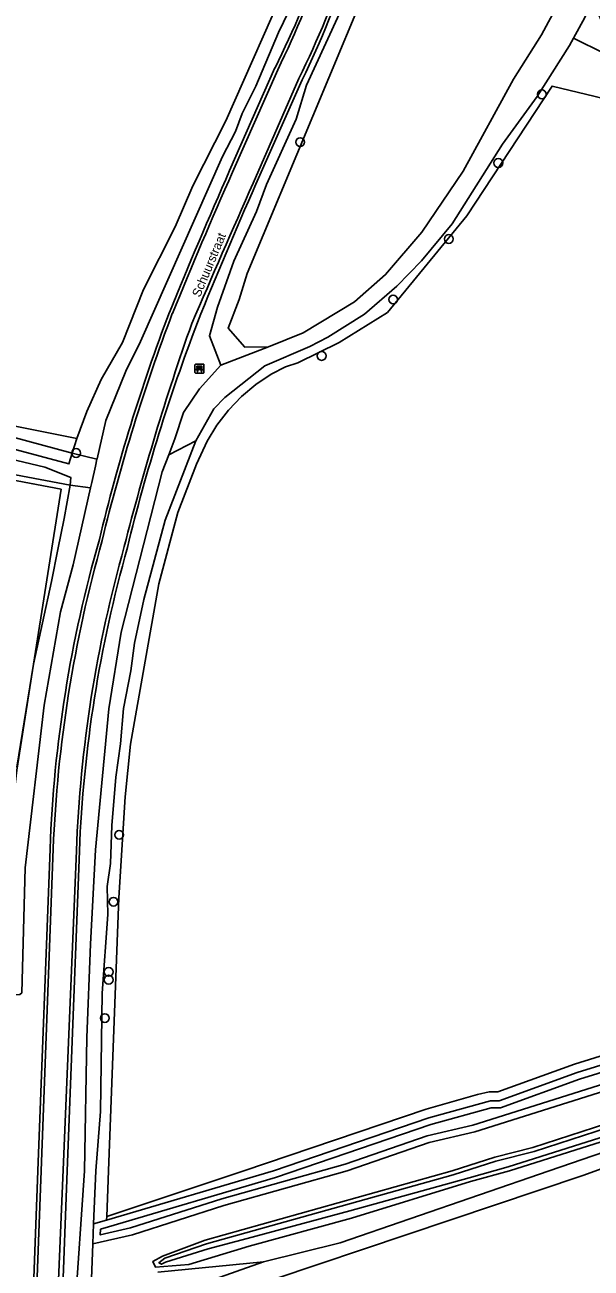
# Model space of a CAD drawing. Extents: x 164494 to 166241, y 382475 to 384495.
# Drawn here: x 165163.4 to 165226.6, y 383489.2 to 383627.9 of the extents above; entities that cross this region are included whole.
import ezdxf

# ---------------------------------------------------------------- set-up
doc = ezdxf.new("R2010")
doc.units = 0
for name, color, linetype in [('IMGEO_Bank', 7, 'Continuous'), ('IMGEO_Boom', 7, 'Continuous'), ('IMGEO_Bouwland', 7, 'Continuous'), ('IMGEO_Grasland_agrarisch', 7, 'Continuous'), ('IMGEO_Grasland_overig', 7, 'Continuous'), ('IMGEO_Groenvoorziening', 7, 'Continuous'), ('IMGEO_Hek', 7, 'Continuous'), ('IMGEO_Loofbos', 7, 'Continuous'), ('IMGEO_Oever', 7, 'Continuous'), ('IMGEO_Openbare_ruimte_label', 7, 'Continuous'), ('IMGEO_Rijbaan_lokaal_gesloten', 7, 'Continuous'), ('IMGEO_Rijbaan_lokaal_open', 7, 'Continuous'), ('IMGEO_Waterloop', 7, 'Continuous')]:
    doc.layers.add(name, color=color, linetype=linetype)

msp = doc.modelspace()

# ---------------------------------------------------------------- linework, layer by layer
at = {"layer": 'IMGEO_Bank'}
for p, q in [((165182.38, 383589.08), (165182.38, 383589.92)), ((165182.38, 383589.92), (165182.38, 383589.08)), ((165182.46, 383590), (165183.3, 383590)), ((165183.3, 383590), (165182.46, 383590)), ((165183.38, 383589.93), (165183.38, 383589.09)), ((165183.38, 383589.09), (165183.38, 383589.93)), ((165183.31, 383589), (165182.47, 383589)), ((165182.47, 383589), (165183.31, 383589)), ((165183.08, 383589.4), (165182.68, 383589.4)), ((165182.69, 383589.51), (165182.69, 383589.62)), ((165182.73, 383589.62), (165182.73, 383589.51)), ((165183.02, 383589.62), (165182.74, 383589.62)), ((165182.74, 383589.5), (165183.02, 383589.5)), ((165183.03, 383589.51), (165183.03, 383589.62)), ((165183.07, 383589.62), (165183.07, 383589.51))]:
    msp.add_line(p, q, dxfattribs=at)
for points in [[(165182.68, 383589.62), (165182.6, 383589.62), (165182.6, 383589.78), (165183.16, 383589.78), (165183.16, 383589.62), (165183.08, 383589.62)], [(165182.63, 383589.4), (165182.49, 383589.4), (165182.6, 383589.5), (165182.68, 383589.5)], [(165182.68, 383589.4), (165182.68, 383589.19), (165182.63, 383589.19), (165182.63, 383589.4)], [(165183.08, 383589.5), (165183.16, 383589.5), (165183.27, 383589.4), (165183.13, 383589.4)], [(165183.13, 383589.4), (165183.13, 383589.19), (165183.08, 383589.19), (165183.08, 383589.4)]]:
    msp.add_lwpolyline(points, dxfattribs=at)
for centre, radius, start, end in [((165182.46, 383589.93), 0.0779, 92.4484, 184.2845), ((165182.46, 383589.93), 0.0779, 92.4484, 184.2845), ((165183.3, 383589.93), 0.0779, 2.4484, 94.2845), ((165183.3, 383589.93), 0.0779, 2.4484, 94.2845), ((165182.46, 383589.08), 0.0779, 182.4484, 274.2845), ((165182.46, 383589.08), 0.0779, 182.4484, 274.2845), ((165182.63, 383589.39), 0.00671, 2.8957, 87.1043), ((165182.68, 383589.62), 0.00671, 2.8957, 87.1043), ((165182.68, 383589.51), 0.00671, 272.8957, 357.1043), ((165182.69, 383589.39), 0.00671, 92.8957, 177.1043), ((165182.74, 383589.62), 0.00671, 92.8957, 177.1043), ((165182.74, 383589.51), 0.00671, 182.8957, 267.1043), ((165183.02, 383589.62), 0.00671, 2.8957, 87.1043), ((165183.02, 383589.51), 0.00671, 272.8957, 357.1043), ((165183.08, 383589.62), 0.00671, 92.8957, 177.1043), ((165183.08, 383589.51), 0.00671, 182.8957, 267.1043), ((165183.08, 383589.39), 0.00671, 2.8957, 87.1043), ((165183.13, 383589.39), 0.00671, 92.8957, 177.1043), ((165183.3, 383589.08), 0.0779, 272.4484, 4.2845), ((165183.3, 383589.08), 0.0779, 272.4484, 4.2845)]:
    msp.add_arc(centre, radius, start, end, dxfattribs=at)
at = {"layer": 'IMGEO_Boom'}
for centre in [(165221.11, 383620.11), (165194.13, 383614.78), (165216.25, 383612.45), (165210.72, 383603.97), (165204.5, 383597.22), (165196.52, 383590.92), (165169.1, 383580.09), (165173.91, 383537.5), (165173.28, 383530.03), (165172.74, 383522.2), (165172.74, 383521.33), (165172.31, 383517.05)]:
    msp.add_circle(centre, 0.489, dxfattribs=at)
at = {"layer": 'IMGEO_Bouwland'}
for points in [[(165102.82, 383594.97), (165169.18, 383581.72), (165170.3, 383584.74), (165171.9, 383588.3), (165174.27, 383592.41), (165176.62, 383598.33), (165180.17, 383605.34), (165182.14, 383609.91), (165185.82, 383617.15), (165193.02, 383633.41), (165194.75, 383638.3), (165195.56, 383641.1), (165199.64, 383665.64), (165199.66, 383665.77), (165199.8, 383666.4), (165200.22, 383668.26), (165200.92, 383671.36), (165201.62, 383674.49), (165201.72, 383675.95), (165202.71, 383682.3), (165203.18, 383687.6), (165205.03, 383703.32), (165208.3, 383727.11)], [(165202.88, 383635.28), (165188.19, 383600.12), (165187.3, 383597.22), (165186.09, 383594.01), (165187.93, 383591.91), (165190.57, 383591.94), (165194.45, 383593.5), (165200.19, 383596.95), (165203.66, 383600), (165207.71, 383604.74), (165212.31, 383611.54), (165217.94, 383621.8), (165221.07, 383626.75), (165222.87, 383630.04)]]:
    msp.add_lwpolyline(points, dxfattribs=at)
at = {"layer": 'IMGEO_Grasland_agrarisch'}
for points in [[(165242.39, 383616.19), (165222.26, 383621.03), (165212.74, 383606.57), (165203.88, 383595.78), (165198.49, 383592.42), (165193.85, 383590.17), (165192.48, 383589.72), (165190.9, 383588.9), (165189.16, 383587.73), (165187.56, 383586.38), (165186.11, 383584.87), (165184.83, 383583.21), (165183.72, 383581.43), (165182.53, 383578.85), (165180.48, 383573.45), (165178.36, 383565.49), (165175.18, 383547.62), (165174.6, 383541.72), (165173.86, 383530.47), (165172.71, 383500), (165172.52, 383494.9), (165187.83, 383500), (165208.2, 383506.89), (165213.92, 383508.51), (165215.24, 383508.81), (165216.18, 383508.81), (165224.74, 383511.92), (165242.2, 383517.32)], [(165286.4, 383487.49), (165285.76, 383493.03), (165285.75, 383499.4), (165284.88, 383514.57), (165285.33, 383520.14), (165279.34, 383518.27), (165259.4, 383511.74), (165255.27, 383510.18), (165225.7, 383499.47), (165171.62, 383481.35)]]:
    msp.add_lwpolyline(points, dxfattribs=at)
msp.add_lwpolyline([(165087.6, 383460.85), (165120.5, 383455.57), (165137.71, 383452.81), (165146.12, 383454.14), (165151.58, 383456.21), (165153.4, 383457.64), (165159.48, 383476.07), (165160.71, 383492.77), (165160.54, 383516.17), (165161.13, 383519.91), (165161.5, 383535.99), (165162.48, 383544.71), (165164.33, 383556.52), (165167.42, 383576.04), (165107.84, 383587.32), (165107.52, 383585.73), (165088.86, 383468.79), (165088.13, 383468.87), (165086.93, 383469.05), (165085.8, 383461.14)], close=True, dxfattribs=at)
at = {"layer": 'IMGEO_Grasland_overig'}
for points in [[(165161.94, 383581.89), (165168.67, 383580.07), (165169.18, 383581.72), (165102.82, 383594.97)], [(165290.82, 383484.2), (165288.43, 383500), (165286.94, 383509.86), (165285.82, 383521.7), (165281.33, 383520.4), (165221.91, 383500), (165198.6, 383491.99), (165190.04, 383489.85), (165171.7, 383483.38)], [(165171.62, 383481.35), (165225.7, 383499.47), (165255.27, 383510.18), (165259.4, 383511.74), (165279.34, 383518.27), (165285.33, 383520.14), (165284.88, 383514.57), (165285.75, 383499.4), (165285.76, 383493.03), (165286.4, 383487.49)]]:
    msp.add_lwpolyline(points, dxfattribs=at)
msp.add_lwpolyline([(165168.46, 383576.5), (165107.96, 383587.93), (165105.99, 383588.31), (165088.13, 383468.87), (165088.86, 383468.79), (165107.52, 383585.73), (165107.84, 383587.32), (165167.42, 383576.04), (165164.33, 383556.52), (165166.35, 383565.77), (165167.07, 383569.32), (165167.77, 383572.79)], close=True, dxfattribs=at)
at = {"layer": 'IMGEO_Groenvoorziening'}
for points in [[(165194.54, 383632.88), (165191.71, 383626.99), (165189.16, 383621), (165187.64, 383617.96), (165186.91, 383615.96), (165185.45, 383613.19), (165176.31, 383592.53), (165174.64, 383589.23), (165172.41, 383583.72), (165171.45, 383579.46), (165171.43, 383579.41), (165171.26, 383578.63), (165170.85, 383576.82), (165170.71, 383576.2), (165168.76, 383567.63), (165167.37, 383562.39), (165165.53, 383551.96), (165163.43, 383533.8), (165163.04, 383519.85)], [(165168.97, 383484.32), (165170.06, 383500), (165170.31, 383514.89), (165170.7, 383525.31), (165171.27, 383535.82), (165172.75, 383551.56), (165174.14, 383560.1), (165178.7, 383578), (165179.44, 383579.9), (165180.12, 383581.66), (165181.09, 383584.62), (165182.88, 383587.25), (165185.26, 383589.88), (165183.99, 383593.17), (165184.91, 383596.38), (165186.7, 383601.51), (165189.24, 383607.03), (165190.37, 383610.05), (165193.67, 383617.35), (165194.83, 383621.12), (165199.36, 383631.04)], [(165228.11, 383624.66), (165224.65, 383626.36), (165224.21, 383625.55), (165220.59, 383619.85), (165216.7, 383614.55), (165211.11, 383605.66), (165207.68, 383601.55), (165204.91, 383598.7), (165201.31, 383595.57), (165197.22, 383593), (165195.2, 383591.98), (165190.18, 383589.82), (165185.71, 383586.29), (165184.49, 383585.03), (165182.49, 383581.46), (165179.05, 383572.6), (165176.67, 383563.73), (165175.64, 383558.87), (165175.21, 383555.79), (165174.41, 383551.58), (165174.06, 383547.66), (165173.53, 383543.94), (165173.08, 383538.54), (165172.95, 383534.28), (165172.59, 383531.72), (165172.64, 383528.6), (165172.02, 383519.84), (165171.84, 383506.61), (165171.3, 383500), (165171.06, 383494.09), (165172.5, 383494.51), (165172.52, 383494.9), (165172.71, 383500), (165173.86, 383530.47), (165174.6, 383541.72), (165175.18, 383547.62), (165178.36, 383565.49), (165180.48, 383573.45), (165182.53, 383578.85), (165183.72, 383581.43), (165184.83, 383583.21), (165186.11, 383584.87), (165187.56, 383586.38), (165189.16, 383587.73), (165190.9, 383588.9), (165192.48, 383589.72), (165193.85, 383590.17), (165198.49, 383592.42), (165203.88, 383595.78), (165212.74, 383606.57), (165222.26, 383621.03), (165242.39, 383616.19)], [(165186.25, 383611.6), (165191.31, 383623.06)], [(165194.34, 383621.73), (165189.19, 383610.09)], [(165163.8, 383472.67), (165163.81, 383473.09), (165164.83, 383500), (165166.19, 383535.94)], [(165169.47, 383535.67), (165168.12, 383500), (165166.83, 383466.16)]]:
    msp.add_lwpolyline(points, dxfattribs=at)
for centre, radius, start, end in [((165105.15, 383666.19), 96.36, 333.4092, 350.117), ((165100.49, 383667.68), 104.5, 333.913, 349.7653), ((165753.14, 383361.1), 619.77, 156.15988, 157.74926), ((165621.66, 383417.99), 473.22, 156.0496, 158.0814), ((165371.62, 383522.62), 205.56, 159.1492, 166.5449), ((165377.01, 383520.3), 208.09, 159.0691, 166.3059), ((165311.12, 383530.5), 145.03, 164.0113, 177.8491), ((165315.86, 383529.88), 146.5, 164.2848, 177.7375)]:
    msp.add_arc(centre, radius, start, end, dxfattribs=at)
at = {"layer": 'IMGEO_Hek'}
for points in [[(165172.52, 383494.9), (165172.71, 383500), (165173.86, 383530.47), (165174.6, 383541.72), (165175.18, 383547.62), (165178.36, 383565.49), (165180.48, 383573.45), (165182.53, 383578.85), (165183.72, 383581.43), (165184.83, 383583.21), (165186.11, 383584.87), (165187.56, 383586.38), (165189.16, 383587.73), (165190.9, 383588.9), (165192.48, 383589.72), (165193.85, 383590.17), (165198.49, 383592.42), (165203.88, 383595.78), (165212.74, 383606.57), (165222.26, 383621.03), (165242.39, 383616.19)], [(165064.91, 383595.43), (165078.35, 383592.91), (165167.42, 383576.04), (165164.33, 383556.52)], [(165164.33, 383556.52), (165162.5, 383545.03)], [(165289.85, 383536.4), (165272.42, 383527.54), (165263.86, 383524.12), (165250.9, 383520.22), (165242.2, 383517.32), (165224.74, 383511.92), (165216.18, 383508.81), (165215.24, 383508.81), (165213.92, 383508.51), (165208.2, 383506.89), (165187.83, 383500), (165172.52, 383494.9)], [(165178.24, 383488.7), (165190.04, 383489.85), (165198.6, 383491.99), (165221.91, 383500), (165281.33, 383520.4)]]:
    msp.add_lwpolyline(points, dxfattribs=at)
at = {"layer": 'IMGEO_Loofbos'}
msp.add_lwpolyline([(165295.91, 383537.31), (165272.21, 383584.36), (165254.77, 383618.97), (165251.77, 383621.08), (165247.82, 383622.29), (165228.83, 383625.73), (165227.32, 383629.36), (165226.39, 383629.75), (165225.91, 383628.68), (165224.65, 383626.36), (165228.11, 383624.66), (165245.49, 383620.41), (165249.65, 383619.24), (165250.39, 383618.92), (165251.1, 383618.54), (165251.78, 383618.09), (165252.41, 383617.59), (165252.99, 383617.03), (165253.53, 383616.42), (165254.01, 383615.78), (165254.42, 383615.08), (165295.06, 383535.64), (165296.44, 383536.25)], close=True, dxfattribs=at)
for points in [[(165171.7, 383483.38), (165190.04, 383489.85), (165198.6, 383491.99), (165221.91, 383500), (165281.33, 383520.4), (165285.82, 383521.7), (165289.76, 383523.98), (165297.08, 383527.98), (165337.14, 383545.92)], [(165318.38, 383544.44), (165301.45, 383536.48), (165285.06, 383529.66), (165275.58, 383525.3), (165271.33, 383523.79), (165262.59, 383520.24), (165250.33, 383515.91), (165213.62, 383504.36), (165208.52, 383503.17), (165199.38, 383500), (165185.61, 383496.13), (165175.39, 383492.88), (165170.97, 383491.86), (165170.82, 383487.96)], [(165242.2, 383517.32), (165224.74, 383511.92), (165216.18, 383508.81), (165215.24, 383508.81), (165213.92, 383508.51), (165208.2, 383506.89), (165187.83, 383500), (165172.52, 383494.9), (165172.5, 383494.51), (165191.13, 383500), (165208.5, 383505.93), (165215.36, 383507.81), (165216.34, 383507.81), (165225.06, 383510.97), (165242.5, 383516.37)], [(165240.89, 383507.42), (165217.48, 383500), (165213.14, 383498.81), (165199.86, 383494.74), (165188.42, 383491.59), (165181.68, 383489.55), (165177.98, 383489.26), (165177.69, 383489.91), (165178.76, 383490.47), (165183.52, 383492.28), (165211.09, 383500), (165215.85, 383501.52), (165220.12, 383502.61), (165231.13, 383506.17)]]:
    msp.add_lwpolyline(points, dxfattribs=at)
at = {"layer": 'IMGEO_Oever'}
for points in [[(165071.9, 383596.56), (165161.89, 383580.59), (165168.31, 383578.87), (165168.67, 383580.07), (165161.94, 383581.89), (165149.5, 383584.27), (165140.61, 383585.93), (165093.97, 383594.7)], [(165242.5, 383516.37), (165225.06, 383510.97), (165216.34, 383507.81), (165215.36, 383507.81), (165208.5, 383505.93), (165191.13, 383500), (165172.5, 383494.51), (165171.06, 383494.09), (165170.97, 383491.86), (165175.39, 383492.88), (165185.61, 383496.13), (165199.38, 383500), (165208.52, 383503.17), (165213.62, 383504.36), (165250.33, 383515.91)], [(165250.08, 383516.66), (165213.41, 383505.12), (165208.3, 383503.93), (165199.15, 383500.76), (165185.38, 383496.89), (165175.18, 383493.64), (165171.8, 383492.86), (165171.83, 383493.49), (165172.73, 383493.75), (165191.37, 383499.25), (165208.73, 383505.17), (165215.46, 383507.02), (165216.48, 383507.02), (165225.31, 383510.22), (165242.75, 383515.61)], [(165231.13, 383506.17), (165220.12, 383502.61), (165215.85, 383501.52), (165211.09, 383500), (165183.52, 383492.28), (165178.76, 383490.47), (165177.69, 383489.91), (165177.98, 383489.26), (165181.68, 383489.55), (165188.42, 383491.59), (165199.86, 383494.74), (165213.14, 383498.81), (165217.48, 383500), (165240.89, 383507.42)], [(165240.74, 383507.85), (165217.35, 383500.44), (165213.01, 383499.24), (165199.68, 383495.53), (165188.19, 383492.47), (165183.86, 383491.29), (165179.09, 383489.82), (165178.64, 383489.59), (165178.36, 383489.75), (165179.01, 383490.28), (165183.66, 383491.85), (165211.22, 383499.56), (165215.97, 383501.08), (165220.25, 383502.17), (165231.27, 383505.74)]]:
    msp.add_lwpolyline(points, dxfattribs=at)
msp.add_lwpolyline([(165113.93, 383588.11), (165108.16, 383589.15), (165106.17, 383589.51), (165105.99, 383588.31), (165107.96, 383587.93), (165168.46, 383576.5), (165168.52, 383577.35), (165165.63, 383578.51), (165161.71, 383579.46)], close=True, dxfattribs=at)
at = {"layer": 'IMGEO_Rijbaan_lokaal_gesloten'}
for points in [[(165191.62, 383622.85), (165186.58, 383611.43)], [(165188.87, 383610.21), (165193.98, 383621.88)], [(165166.54, 383535.92), (165165.19, 383500), (165163.93, 383466.45)], [(165166.43, 383464.86), (165166.59, 383474.65), (165167.66, 383500.11), (165169.14, 383535.72)]]:
    msp.add_lwpolyline(points, dxfattribs=at)
for centre, radius, start, end in [((165100.88, 383667.63), 101.19, 333.7336, 349.7399), ((165102.27, 383667.15), 102.28, 333.7273, 349.8585), ((165681.12, 383391.45), 541.26, 156.0194, 157.8344), ((167629.32, 382534.91), 2666.85, 156.22097, 156.58854), ((165382.23, 383519.13), 216.37, 159.2845, 166.315), ((165452.36, 383499.04), 286.71, 160.5453, 165.738), ((165315.78, 383529.82), 149.36, 164.2685, 177.6594), ((165314.41, 383530.21), 145.38, 164.2486, 177.83)]:
    msp.add_arc(centre, radius, start, end, dxfattribs=at)
at = {"layer": 'IMGEO_Rijbaan_lokaal_open'}
for points in [[(165191.31, 383623.06), (165186.25, 383611.6)], [(165186.58, 383611.43), (165191.62, 383622.85)], [(165193.98, 383621.88), (165188.87, 383610.21)], [(165189.19, 383610.09), (165194.34, 383621.73)], [(165166.19, 383535.94), (165164.83, 383500), (165163.81, 383473.09), (165163.8, 383472.67), (165163.57, 383466.51)], [(165163.93, 383466.45), (165165.19, 383500), (165166.54, 383535.92)], [(165169.14, 383535.72), (165167.66, 383500.11), (165166.59, 383474.65), (165166.43, 383464.86)], [(165166.83, 383466.16), (165168.12, 383500), (165169.47, 383535.67)]]:
    msp.add_lwpolyline(points, dxfattribs=at)
for centre, radius, start, end in [((165105.15, 383666.19), 96.36, 333.4092, 350.117), ((165100.88, 383667.63), 101.19, 333.7336, 349.7399), ((165102.27, 383667.15), 102.28, 333.7273, 349.8585), ((165100.49, 383667.68), 104.5, 333.913, 349.7653), ((165753.14, 383361.1), 619.77, 156.15988, 157.74926), ((165681.12, 383391.45), 541.26, 156.0194, 157.8344), ((167629.32, 382534.91), 2666.85, 156.22097, 156.58854), ((165621.66, 383417.99), 473.22, 156.0496, 158.0814), ((165371.62, 383522.62), 205.56, 159.1492, 166.5449), ((165382.23, 383519.13), 216.37, 159.2845, 166.315), ((165452.36, 383499.04), 286.71, 160.5453, 165.738), ((165377.01, 383520.3), 208.09, 159.0691, 166.3059), ((165311.12, 383530.5), 145.03, 164.0113, 177.8491), ((165315.78, 383529.82), 149.36, 164.2685, 177.6594), ((165314.41, 383530.21), 145.38, 164.2486, 177.83), ((165315.86, 383529.88), 146.5, 164.2848, 177.7375)]:
    msp.add_arc(centre, radius, start, end, dxfattribs=at)
at = {"layer": 'IMGEO_Waterloop'}
for points in [[(165262.58, 383715.44), (165258.85, 383708.81), (165253.78, 383698.25), (165247.21, 383683.31), (165244.85, 383677.39), (165242.1, 383671.3), (165237.88, 383662.58), (165233.5, 383652.62), (165222.87, 383630.04), (165221.07, 383626.75), (165217.94, 383621.8), (165212.31, 383611.54), (165207.71, 383604.74), (165203.66, 383600), (165200.19, 383596.95), (165194.45, 383593.5), (165190.57, 383591.94), (165185.26, 383589.88), (165182.88, 383587.25), (165181.09, 383584.62), (165180.12, 383581.66), (165179.44, 383579.9)], [(165199.36, 383631.04), (165194.83, 383621.12), (165193.67, 383617.35), (165190.37, 383610.05), (165189.24, 383607.03), (165186.7, 383601.51), (165184.91, 383596.38), (165183.99, 383593.17), (165185.26, 383589.88), (165190.57, 383591.94), (165187.93, 383591.91), (165186.09, 383594.01), (165187.3, 383597.22), (165188.19, 383600.12), (165202.88, 383635.28)], [(165193.02, 383633.41), (165185.82, 383617.15), (165182.14, 383609.91), (165180.17, 383605.34), (165176.62, 383598.33), (165174.27, 383592.41), (165171.9, 383588.3), (165170.3, 383584.74), (165169.18, 383581.72), (165168.67, 383580.07), (165171.43, 383579.41), (165171.45, 383579.46), (165172.41, 383583.72), (165174.64, 383589.23), (165176.31, 383592.53), (165185.45, 383613.19), (165186.91, 383615.96), (165187.64, 383617.96), (165189.16, 383621), (165191.71, 383626.99), (165194.54, 383632.88)], [(165179.44, 383579.9), (165182.49, 383581.46), (165184.49, 383585.03), (165185.71, 383586.29), (165190.18, 383589.82), (165195.2, 383591.98), (165197.22, 383593), (165201.31, 383595.57), (165204.91, 383598.7), (165207.68, 383601.55), (165211.11, 383605.66), (165216.7, 383614.55), (165220.59, 383619.85), (165224.21, 383625.55), (165224.65, 383626.36), (165225.91, 383628.68)], [(165071.83, 383595.74), (165101.94, 383590.28), (165103.8, 383589.94), (165103.58, 383588.78), (165105.99, 383588.31), (165106.17, 383589.51), (165108.16, 383589.15), (165113.93, 383588.11), (165161.71, 383579.46), (165165.63, 383578.51), (165168.52, 383577.35), (165168.46, 383576.5), (165170.71, 383576.2), (165170.85, 383576.82), (165171.26, 383578.63), (165171.43, 383579.41), (165168.67, 383580.07), (165168.31, 383578.87), (165161.89, 383580.59), (165071.9, 383596.56)], [(165170.82, 383487.96), (165170.97, 383491.86), (165171.06, 383494.09), (165171.3, 383500), (165171.84, 383506.61), (165172.02, 383519.84), (165172.64, 383528.6), (165172.59, 383531.72), (165172.95, 383534.28), (165173.08, 383538.54), (165173.53, 383543.94), (165174.06, 383547.66), (165174.41, 383551.58), (165175.21, 383555.79), (165175.64, 383558.87), (165176.67, 383563.73), (165179.05, 383572.6), (165182.49, 383581.46), (165179.44, 383579.9), (165178.7, 383578), (165174.14, 383560.1), (165172.75, 383551.56), (165171.27, 383535.82), (165170.7, 383525.31), (165170.31, 383514.89), (165170.06, 383500), (165168.97, 383484.32)], [(165242.75, 383515.61), (165225.31, 383510.22), (165216.48, 383507.02), (165215.46, 383507.02), (165208.73, 383505.17), (165191.37, 383499.25), (165172.73, 383493.75), (165171.83, 383493.49), (165171.8, 383492.86), (165175.18, 383493.64), (165185.38, 383496.89), (165199.15, 383500.76), (165208.3, 383503.93), (165213.41, 383505.12), (165250.08, 383516.66)], [(165231.27, 383505.74), (165220.25, 383502.17), (165215.97, 383501.08), (165211.22, 383499.56), (165183.66, 383491.85), (165179.01, 383490.28), (165178.36, 383489.75), (165178.64, 383489.59), (165179.09, 383489.82), (165183.86, 383491.29), (165188.19, 383492.47), (165199.68, 383495.53), (165213.01, 383499.24), (165217.35, 383500.44), (165240.74, 383507.85)]]:
    msp.add_lwpolyline(points, dxfattribs=at)
msp.add_lwpolyline([(165170.71, 383576.2), (165168.46, 383576.5), (165167.77, 383572.79), (165167.07, 383569.32), (165166.35, 383565.77), (165164.33, 383556.52), (165162.48, 383544.71), (165161.5, 383535.99), (165161.13, 383519.91), (165161.45, 383519.65), (165162.83, 383519.67), (165163.04, 383519.85), (165163.43, 383533.8), (165165.53, 383551.96), (165167.37, 383562.39), (165168.76, 383567.63)], close=True, dxfattribs=at)

# ---------------------------------------------------------------- texts
at = {"layer": 'IMGEO_Openbare_ruimte_label'}
msp.add_text('Schuurstraat', height=1, rotation=67.1775, dxfattribs=at).set_placement((165182.93, 383597.4))

doc.saveas('drawing.dxf')
